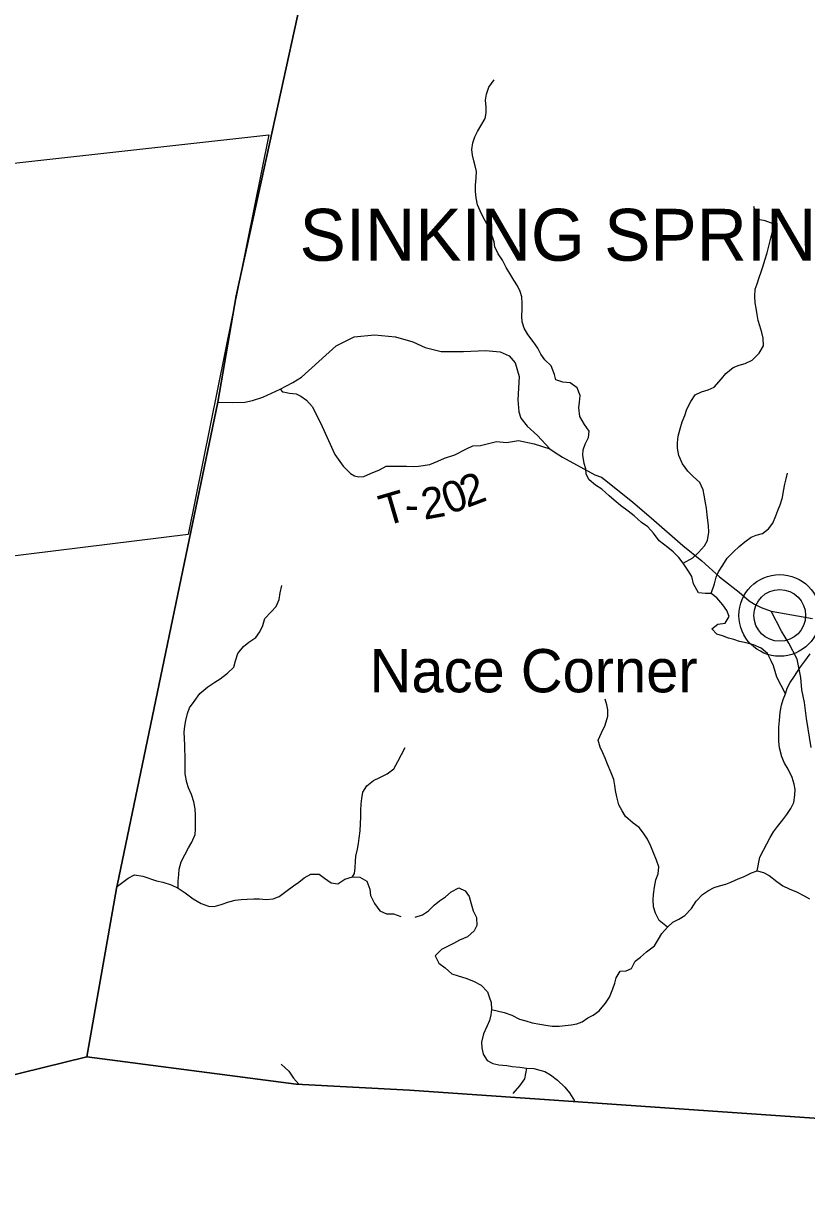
# Model space of a CAD drawing. Extents: x 1578669 to 1989827, y 208020 to 553079.
# Drawn here: x 1716333 to 1723876, y 384224 to 395568 of the extents above; entities that cross this region are included whole.
import ezdxf

# ---------------------------------------------------------------- set-up
doc = ezdxf.new("R2010")
doc.units = 0
for name, color, linetype in [('GM_X_Adjacent_County', 7, 'Continuous'), ('GM_X_Corporation', 7, 'Continuous'), ('GM_X_Corporation_Text', 7, 'Continuous'), ('GM_X_County', 7, 'Continuous'), ('GM_X_County_Road', 7, 'Continuous'), ('GM_X_Minor_River', 7, 'Continuous'), ('GM_X_State_Route', 7, 'Continuous'), ('GM_X_Township', 7, 'Continuous'), ('GM_X_Township_Road', 7, 'Continuous'), ('GM_X_Township_Road_Text', 7, 'Continuous'), ('GM_X_Unincorporated', 7, 'Continuous'), ('GM_X_Unincorporated_Location', 7, 'Continuous'), ('GM_X_Unincorporated_Text', 7, 'Continuous')]:
    doc.layers.add(name, color=color, linetype=linetype)

msp = doc.modelspace()

# ---------------------------------------------------------------- linework, layer by layer
at = {"layer": 'GM_X_Adjacent_County'}
for points in [[(1723331, 419580), (1722260, 413009), (1721849, 410931), (1720223, 401979), (1719425, 397707), (1718383, 392946), (1718205, 391923), (1717252, 387345), (1717230, 387237), (1716944, 385616), (1715243, 385199)], [(1715243, 385199), (1716944, 385616), (1718960, 385355), (1720053, 385296), (1725388, 384925), (1726318, 384870), (1729054, 384706), (1732231, 384515), (1733054, 384466), (1737094, 384224)]]:
    msp.add_lwpolyline(points, dxfattribs=at)
at = {"layer": 'GM_X_Corporation'}
msp.add_lwpolyline([(1714587, 390235), (1715200, 393939), (1715226, 394110), (1718697, 394496), (1717919, 390648)], close=True, dxfattribs=at)
at = {"layer": 'GM_X_County'}
msp.add_lwpolyline([(1737094, 384224), (1733054, 384466), (1732231, 384515), (1729054, 384706), (1726318, 384870), (1725388, 384925), (1720053, 385296), (1718960, 385355), (1716944, 385616), (1717230, 387237), (1717252, 387345), (1718205, 391923), (1718383, 392946), (1719425, 397707), (1720223, 401979)], dxfattribs=at)
at = {"layer": 'GM_X_County_Road'}
msp.add_lwpolyline([(1723923, 388595), (1723875, 388876), (1723857, 389030), (1723830, 389152), (1723822, 389270), (1723788, 389447), (1723706, 389601), (1723634, 389715), (1723536, 389909)], dxfattribs=at)
at = {"layer": 'GM_X_Minor_River'}
for points in [[(1720779, 394653), (1720789, 394709), (1720789, 394763), (1720784, 394830), (1720792, 394888), (1720816, 394955), (1720867, 395027)], [(1723673, 389113), (1723590, 389273), (1723576, 389328), (1723557, 389382), (1723537, 389432), (1723501, 389500), (1723440, 389554), (1723366, 389585), (1723296, 389605), (1723232, 389616), (1723176, 389636), (1723124, 389650), (1723066, 389673), (1723012, 389689), (1722963, 389739), (1723023, 389785), (1723093, 389793), (1723131, 389859), (1723108, 389915), (1723070, 389971), (1723012, 390039), (1722957, 390078), (1722902, 390078), (1722835, 390086), (1722789, 390171), (1722771, 390243), (1722740, 390293), (1722688, 390370), (1722646, 390426), (1722593, 390480), (1722539, 390523), (1722457, 390587), (1722402, 390661), (1722348, 390720), (1722288, 390762), (1722217, 390827), (1722157, 390871), (1722085, 390926), (1722025, 390978), (1721974, 391020), (1721906, 391083), (1721844, 391123), (1721783, 391173), (1721753, 391230), (1721749, 391280), (1721735, 391330), (1721722, 391410), (1721726, 391464), (1721743, 391518), (1721777, 391582), (1721781, 391642), (1721738, 391706), (1721692, 391785), (1721683, 391867), (1721691, 391921), (1721697, 391985), (1721668, 392059), (1721598, 392108), (1721528, 392114), (1721462, 392138), (1721450, 392188), (1721417, 392271), (1721357, 392331), (1721317, 392383), (1721288, 392442), (1721244, 392506), (1721192, 392574), (1721155, 392635), (1721137, 392697), (1721134, 392751), (1721136, 392817), (1721136, 392871), (1721135, 392935), (1721117, 392989), (1721091, 393042), (1721058, 393098), (1721018, 393162), (1720984, 393220), (1720947, 393289), (1720907, 393351), (1720875, 393417), (1720866, 393467), (1720836, 393558), (1720810, 393616), (1720767, 393692), (1720731, 393764), (1720706, 393823), (1720694, 393889), (1720686, 393951), (1720689, 394011), (1720695, 394083), (1720698, 394143), (1720684, 394197), (1720670, 394247), (1720660, 394300), (1720653, 394354), (1720661, 394420), (1720681, 394476), (1720706, 394528), (1720740, 394583), (1720779, 394653)], [(1722688, 390370), (1722782, 390423), (1722837, 390475), (1722893, 390537), (1722923, 390590), (1722934, 390670), (1722932, 390733), (1722925, 390783), (1722919, 390837), (1722913, 390901), (1722904, 390953), (1722892, 391025), (1722880, 391077), (1722849, 391147), (1722785, 391206), (1722733, 391258), (1722682, 391329), (1722646, 391407), (1722633, 391479), (1722633, 391529), (1722641, 391595), (1722660, 391665), (1722680, 391731), (1722704, 391793), (1722725, 391853), (1722763, 391927), (1722804, 391991), (1722864, 392020), (1722930, 392042), (1722988, 392066), (1723057, 392147), (1723099, 392199), (1723171, 392255), (1723227, 392277), (1723287, 392294), (1723352, 392326), (1723420, 392394), (1723463, 392465), (1723459, 392538), (1723445, 392594), (1723426, 392658), (1723412, 392710), (1723400, 392766), (1723391, 392828), (1723383, 392878), (1723379, 392939), (1723382, 393011), (1723400, 393063), (1723422, 393122), (1723441, 393178), (1723459, 393236), (1723475, 393290), (1723496, 393360), (1723533, 393500), (1723553, 393574), (1723555, 393640), (1723478, 393669), (1723426, 393679), (1723386, 393747), (1723368, 393808)], [(1722957, 390078), (1722991, 390172), (1723005, 390236), (1723030, 390288), (1723070, 390353), (1723113, 390419), (1723173, 390481), (1723229, 390533), (1723283, 390576), (1723342, 390622), (1723392, 390642), (1723452, 390658), (1723510, 390701), (1723553, 390757), (1723581, 390827), (1723601, 390879), (1723622, 390933), (1723646, 391003), (1723656, 391065), (1723669, 391133), (1723679, 391183), (1723693, 391239)], [(1717824, 387241), (1717824, 387309), (1717828, 387373), (1717833, 387423), (1717853, 387495), (1717921, 387631), (1717955, 387685), (1717985, 387759), (1717990, 387811), (1717990, 387943), (1717988, 388005), (1717974, 388073), (1717951, 388143), (1717921, 388209), (1717905, 388259), (1717891, 388343), (1717891, 388411), (1717890, 388475), (1717886, 388615), (1717884, 388683), (1717882, 388745), (1717887, 388803), (1717895, 388855), (1717913, 388925), (1717933, 388977), (1717977, 389039), (1718031, 389115), (1718110, 389179), (1718176, 389224), (1718226, 389258), (1718298, 389312), (1718358, 389370), (1718376, 389432), (1718398, 389500), (1718452, 389568), (1718504, 389612), (1718570, 389657), (1718611, 389711), (1718637, 389771), (1718659, 389837), (1718719, 389903), (1718767, 389955), (1718795, 390021), (1718807, 390087), (1718820, 390157)], [(1723401, 387409), (1723428, 387541), (1723462, 387606), (1723493, 387668), (1723525, 387730), (1723557, 387784), (1723598, 387836), (1723648, 387900), (1723688, 387952), (1723727, 388007), (1723753, 388065), (1723764, 388137), (1723766, 388193), (1723758, 388243), (1723738, 388306), (1723699, 388388), (1723665, 388446), (1723638, 388506), (1723616, 388593), (1723610, 388653), (1723609, 388725), (1723611, 388793), (1723616, 388857), (1723624, 388937), (1723637, 389005), (1723651, 389057), (1723673, 389113), (1723691, 389167), (1723720, 389223), (1723760, 389284), (1723813, 389362), (1723861, 389428), (1723913, 389498)], [(1722536, 386865), (1722458, 386929), (1722423, 387002), (1722403, 387060), (1722399, 387128), (1722402, 387180), (1722412, 387252), (1722426, 387322), (1722447, 387380), (1722453, 387446), (1722430, 387512), (1722402, 387582), (1722378, 387645), (1722345, 387713), (1722307, 387771), (1722263, 387827), (1722206, 387866), (1722134, 387930), (1722100, 387987), (1722069, 388045), (1722049, 388121), (1722035, 388181), (1722030, 388231), (1722020, 388287), (1721994, 388353), (1721959, 388436), (1721937, 388494), (1721913, 388544), (1721890, 388598), (1721870, 388668), (1721900, 388738), (1721937, 388812), (1721961, 388898), (1721962, 388958), (1721952, 389008), (1721936, 389060)], [(1719502, 387350), (1719522, 387384), (1719529, 387436), (1719531, 387500), (1719535, 387550), (1719549, 387618), (1719561, 387670), (1719567, 387724), (1719576, 387792), (1719580, 387862), (1719582, 387928), (1719584, 387990), (1719586, 388054), (1719591, 388104), (1719601, 388166), (1719639, 388226), (1719705, 388278), (1719767, 388308), (1719837, 388343), (1719899, 388389), (1719939, 388461), (1719973, 388529), (1720010, 388597)], [(1717238, 387260), (1717341, 387336), (1717403, 387370), (1717483, 387356), (1717614, 387312), (1717676, 387298), (1717754, 387273), (1717824, 387241), (1717890, 387195), (1717966, 387137), (1718043, 387092), (1718115, 387068), (1718169, 387066), (1718237, 387084), (1718311, 387110), (1718371, 387127), (1718431, 387131), (1718489, 387135), (1718551, 387137), (1718605, 387137), (1718669, 387133), (1718739, 387140), (1718795, 387162), (1718859, 387210), (1718935, 387264), (1718985, 387298), (1719037, 387340), (1719101, 387377), (1719181, 387375), (1719233, 387339), (1719296, 387291), (1719362, 387283), (1719430, 387328), (1719502, 387350), (1719574, 387348), (1719642, 387308), (1719670, 387232), (1719676, 387170), (1719713, 387092), (1719765, 387023), (1719829, 386993), (1719897, 386995), (1719967, 386967)], [(1720843, 386072), (1720965, 386043), (1721039, 386017), (1721112, 385980), (1721172, 385962), (1721234, 385943), (1721308, 385931), (1721364, 385923), (1721426, 385912), (1721494, 385912), (1721550, 385918), (1721608, 385925), (1721664, 385935), (1721716, 385955), (1721771, 385992), (1721821, 386018), (1721879, 386060), (1721941, 386134), (1721978, 386191), (1722010, 386271), (1722031, 386325), (1722043, 386379), (1722081, 386441), (1722139, 386445), (1722191, 386466), (1722226, 386538), (1722276, 386576), (1722336, 386628), (1722411, 386685), (1722449, 386749), (1722483, 386805), (1722536, 386865), (1722590, 386913), (1722648, 386944), (1722703, 386978), (1722767, 387046), (1722815, 387116), (1722874, 387181), (1722932, 387219), (1722986, 387247), (1723038, 387265), (1723098, 387280), (1723149, 387300), (1723219, 387330), (1723269, 387351), (1723345, 387389), (1723401, 387409), (1723461, 387392), (1723517, 387364), (1723591, 387307), (1723650, 387263), (1723708, 387235), (1723780, 387206), (1723854, 387168), (1723906, 387140)], [(1720106, 386963), (1720178, 386984), (1720234, 387022), (1720288, 387076), (1720339, 387118), (1720397, 387157), (1720453, 387207), (1720527, 387245), (1720589, 387216), (1720625, 387160), (1720645, 387090), (1720664, 387024), (1720698, 386959), (1720701, 386881), (1720675, 386829), (1720609, 386774), (1720533, 386740), (1720476, 386708), (1720410, 386677), (1720360, 386651), (1720300, 386591), (1720333, 386519), (1720395, 386475), (1720459, 386416), (1720521, 386398), (1720594, 386373), (1720668, 386347), (1720742, 386306), (1720802, 386244), (1720819, 386194), (1720839, 386140), (1720843, 386072), (1720834, 386022), (1720822, 385968), (1720800, 385914), (1720763, 385838), (1720745, 385758), (1720747, 385702), (1720760, 385642), (1720800, 385583), (1720856, 385553), (1720912, 385541), (1720988, 385532), (1721042, 385524), (1721114, 385516), (1721180, 385509), (1721248, 385503), (1721306, 385488), (1721357, 385474), (1721409, 385442), (1721479, 385393), (1721549, 385325), (1721594, 385269), (1721642, 385194)], [(1721180, 385509), (1721161, 385405), (1721111, 385337), (1721048, 385264)]]:
    msp.add_lwpolyline(points, dxfattribs=at)
at = {"layer": 'GM_X_State_Route'}
msp.add_lwpolyline([(1718205, 391923), (1718351, 391919), (1718466, 391922), (1718538, 391937), (1718638, 391970), (1718804, 392048), (1718926, 392110), (1719010, 392163), (1719346, 392463), (1719517, 392550), (1719713, 392571), (1719917, 392550), (1720083, 392502), (1720203, 392449), (1720358, 392410), (1720571, 392409), (1720783, 392419), (1720925, 392406), (1721011, 392367), (1721070, 392301), (1721108, 392170), (1721096, 391943), (1721104, 391830), (1721124, 391767), (1721185, 391692), (1721284, 391600), (1721404, 391473), (1721455, 391438), (1721527, 391391), (1721838, 391221), (1721902, 391200), (1721959, 391155), (1722202, 390958), (1722380, 390808), (1722684, 390542), (1722868, 390394), (1723039, 390241), (1723229, 390091), (1723324, 390009), (1723374, 389978), (1723441, 389945), (1723536, 389909), (1723934, 389838)], dxfattribs=at)
at = {"layer": 'GM_X_Township'}
msp.add_lwpolyline([(1737094, 384224), (1733054, 384466), (1732231, 384515), (1729054, 384706), (1726318, 384870), (1725388, 384925), (1720053, 385296), (1718960, 385355), (1716944, 385616), (1717230, 387237), (1717252, 387345), (1718205, 391923), (1718383, 392946), (1719425, 397707), (1720223, 401979)], dxfattribs=at)
at = {"layer": 'GM_X_Township_Road'}
for points in [[(1718804, 392048), (1718828, 392022), (1718850, 392017), (1718896, 392009), (1718961, 392003), (1719003, 391980), (1719059, 391941), (1719115, 391879), (1719195, 391722), (1719331, 391417), (1719413, 391304), (1719483, 391236), (1719521, 391212), (1719563, 391202), (1719613, 391206), (1719675, 391235), (1719763, 391271), (1719827, 391305), (1719905, 391305), (1719953, 391305), (1720023, 391307), (1720087, 391303), (1720139, 391307), (1720247, 391323), (1720323, 391355), (1720389, 391381), (1720489, 391416), (1720601, 391472), (1720661, 391500), (1720735, 391506), (1720889, 391544), (1720987, 391534), (1721103, 391552), (1721253, 391520), (1721404, 391473)], [(1718814, 385546), (1718890, 385480), (1718934, 385410), (1718984, 385353)]]:
    msp.add_lwpolyline(points, dxfattribs=at)
at = {"layer": 'GM_X_Unincorporated'}
for radius in [393, 249]:
    msp.add_circle((1723619, 389868), radius, dxfattribs=at)
at = {"layer": 'GM_X_Unincorporated_Location'}
msp.add_line((1723619, 389868), (1723619, 389868), dxfattribs=at)

# ---------------------------------------------------------------- texts
at = {"layer": 'GM_X_Corporation_Text'}
msp.add_text('SINKING SPRING', height=500, rotation=0, dxfattribs=at).set_placement((1718992, 393284))
at = {"layer": 'GM_X_Township_Road_Text'}
for s, rotation, p in [('0', 20.5994, (1720431, 390837)), ('2', 20.6892, (1720605, 390902)), ('T', 16.3569, (1719814, 390725)), ('2', 10.3107, (1720193, 390788)), ('-', 359.1101, (1720006, 390785))]:
    msp.add_text(s, height=300, rotation=rotation, dxfattribs=at).set_placement(p)
at = {"layer": 'GM_X_Unincorporated_Text'}
msp.add_text('Nace Corner', height=417, rotation=0, dxfattribs=at).set_placement((1719667, 389127))

doc.saveas('drawing.dxf')
